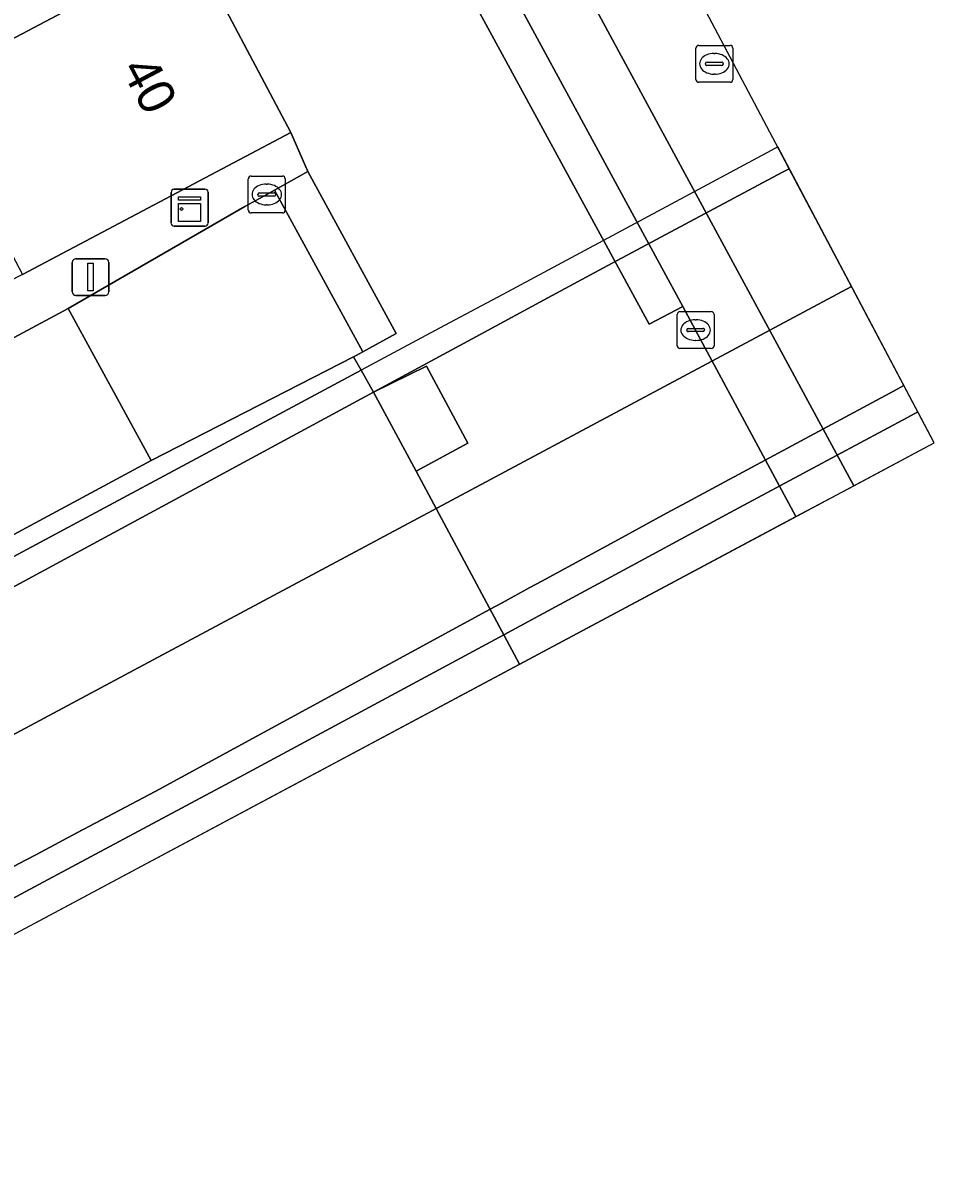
# Model space of a CAD drawing. Extents: x 158352 to 159489, y 383828 to 384603.
# Drawn here: x 159463.77 to 159488.51, y 384299.8 to 384330.84 of the extents above; entities that cross this region are included whole.
import ezdxf

# ---------------------------------------------------------------- set-up
doc = ezdxf.new("R2010")
doc.units = 0
for name, color, linetype in [('IMGEO_Berm_open', 7, 'Continuous'), ('IMGEO_Dek', 7, 'Continuous'), ('IMGEO_Kast', 7, 'Continuous'), ('IMGEO_Kolk', 7, 'Continuous'), ('IMGEO_Lichtmast', 7, 'Continuous'), ('IMGEO_Pand', 7, 'Continuous'), ('IMGEO_Pand_nummerreeks', 7, 'Continuous'), ('IMGEO_Parkeervlak_open', 7, 'Continuous'), ('IMGEO_Pijler', 7, 'Continuous'), ('IMGEO_Rijbaan_lokaal_gesloten', 7, 'Continuous'), ('IMGEO_Rijbaan_lokaal_open', 7, 'Continuous'), ('IMGEO_Rijbaan_regionaal_gesloten', 7, 'Continuous'), ('IMGEO_Rioolput', 7, 'Continuous'), ('IMGEO_Verkeerseiland_open', 7, 'Continuous'), ('IMGEO_Voetpad_gesloten', 7, 'Continuous'), ('IMGEO_Voetpad_open', 7, 'Continuous')]:
    doc.layers.add(name, color=color, linetype=linetype)

msp = doc.modelspace()

# ---------------------------------------------------------------- linework, layer by layer
at = {"layer": 'IMGEO_Berm_open'}
msp.add_lwpolyline([(159484.262, 384327.473), (159484.082, 384327.375), (159476.794, 384323.468), (159475.214, 384322.621), (159472.953, 384321.409), (159434.883, 384301.001), (159424.678, 384295.53), (159423.126, 384294.698), (159416.774, 384291.344), (159416.872, 384291.158), (159417.175, 384290.58), (159423.542, 384293.995), (159425.774, 384295.208), (159441.839, 384303.937), (159461.802, 384314.609), (159473.288, 384320.816), (159476.178, 384322.378), (159478.022, 384323.374), (159479.768, 384324.318), (159484.392, 384326.786), (159484.574, 384326.883)], close=True, dxfattribs=at)
msp.add_lwpolyline([(159456.708, 384303.436), (159464.196, 384307.446), (159465.606, 384308.202), (159469.763, 384310.428), (159476.822, 384314.231), (159478.226, 384314.988), (159480.313, 384316.113), (159482.18, 384317.119), (159483.089, 384317.608), (159485.215, 384318.754), (159487.785, 384320.132), (159488.064, 384320.282), (159487.687, 384320.994), (159487.425, 384320.853), (159482.709, 384318.316), (159481.805, 384317.83), (159481.24, 384317.526), (159479.935, 384316.816), (159477.853, 384315.684), (159477.531, 384315.508), (159476.775, 384315.097), (159476.45, 384314.921), (159467.356, 384309.974), (159465.253, 384308.859), (159464.86, 384308.651), (159464.136, 384308.267), (159463.84, 384308.111), (159452.499, 384302.101)], dxfattribs=at)
at = {"layer": 'IMGEO_Dek'}
msp.add_lwpolyline([(159488.508, 384319.441), (159484.262, 384327.473), (159484.082, 384327.375), (159476.794, 384323.468), (159475.214, 384322.621), (159472.953, 384321.409), (159434.883, 384301.001), (159424.678, 384295.53), (159423.126, 384294.698), (159416.774, 384291.344), (159416.872, 384291.158), (159417.175, 384290.58), (159418.97, 384287.157), (159420.065, 384285.069), (159420.202, 384284.814), (159420.58, 384284.11), (159420.978, 384283.376)], close=True, dxfattribs=at)
at = {"layer": 'IMGEO_Kast'}
for p, q in [((159467.793, 384325.399), (159467.793, 384326.24)), ((159467.793, 384326.24), (159467.793, 384325.399)), ((159467.868, 384326.324), (159468.709, 384326.324)), ((159468.709, 384326.324), (159467.868, 384326.324)), ((159468.793, 384326.249), (159468.793, 384325.408)), ((159468.793, 384325.408), (159468.793, 384326.249)), ((159468.718, 384325.324), (159467.877, 384325.324)), ((159467.877, 384325.324), (159468.718, 384325.324))]:
    msp.add_line(p, q, dxfattribs=at)
for points in [[(159467.988, 384326.114), (159468.588, 384326.114), (159468.588, 384326.029), (159467.988, 384326.029), (159467.988, 384326.114)], [(159467.988, 384325.939), (159468.588, 384325.939), (159468.588, 384325.45), (159467.988, 384325.45), (159467.988, 384325.939)]]:
    msp.add_lwpolyline(points, dxfattribs=at)
msp.add_circle((159468.072, 384325.788), 0.0377, dxfattribs=at)
for centre, start, end in [((159467.871, 384326.246), 92.4484, 184.2845), ((159467.871, 384326.246), 92.4484, 184.2845), ((159468.715, 384326.246), 2.4484, 94.2845), ((159468.715, 384326.246), 2.4484, 94.2845), ((159467.871, 384325.402), 182.4484, 274.2845), ((159467.871, 384325.402), 182.4484, 274.2845), ((159468.715, 384325.402), 272.4484, 4.2845), ((159468.715, 384325.402), 272.4484, 4.2845)]:
    msp.add_arc(centre, 0.0779, start, end, dxfattribs=at)
at = {"layer": 'IMGEO_Kolk'}
for p, q in [((159469.887, 384325.756), (159469.887, 384326.608)), ((159469.962, 384326.682), (159470.814, 384326.682)), ((159470.888, 384326.608), (159470.888, 384325.756)), ((159470.146, 384326.176), (159470.146, 384326.188)), ((159470.189, 384326.225), (159470.587, 384326.225)), ((159470.375, 384326.462), (159470.4, 384326.462)), ((159470.63, 384326.188), (159470.63, 384326.176)), ((159470.584, 384326.139), (159470.186, 384326.139)), ((159470.398, 384325.902), (159470.373, 384325.902)), ((159470.814, 384325.682), (159469.962, 384325.682)), ((159481.531, 384322.075), (159481.531, 384322.927)), ((159481.606, 384323.001), (159482.458, 384323.001)), ((159482.019, 384322.781), (159482.044, 384322.781)), ((159482.532, 384322.927), (159482.532, 384322.075)), ((159481.79, 384322.495), (159481.79, 384322.507)), ((159481.833, 384322.544), (159482.231, 384322.544)), ((159482.274, 384322.507), (159482.274, 384322.495)), ((159482.228, 384322.458), (159481.83, 384322.458)), ((159482.042, 384322.221), (159482.017, 384322.221)), ((159482.458, 384322.001), (159481.606, 384322.001))]:
    msp.add_line(p, q, dxfattribs=at)
for points in [[(159469.887, 384325.756), (159469.887, 384326.608)], [(159469.962, 384326.682), (159470.814, 384326.682)], [(159470.888, 384326.608), (159470.888, 384325.756)], [(159470.814, 384325.682), (159469.962, 384325.682)], [(159481.531, 384322.075), (159481.531, 384322.927)], [(159481.606, 384323.001), (159482.458, 384323.001)], [(159482.532, 384322.927), (159482.532, 384322.075)], [(159482.458, 384322.001), (159481.606, 384322.001)]]:
    msp.add_lwpolyline(points, dxfattribs=at)
for centre, radius, start, end in [((159469.964, 384326.606), 0.0765, 91.552, 178.448), ((159469.964, 384326.606), 0.0765, 91.552, 178.448), ((159470.812, 384326.606), 0.0765, 1.552, 88.448), ((159470.812, 384326.606), 0.0765, 1.552, 88.448), ((159470.186, 384326.185), 0.0403, 85.8775, 175.7526), ((159470.591, 384326.187), 0.0386, 1.7309, 96.639), ((159470.183, 384326.175), 0.0366, 178.938, 274.7102), ((159470.587, 384326.182), 0.043, 264.8664, 352.4533), ((159469.964, 384325.758), 0.0765, 181.552, 268.448), ((159469.964, 384325.758), 0.0765, 181.552, 268.448), ((159470.812, 384325.758), 0.0765, 271.552, 358.448), ((159470.812, 384325.758), 0.0765, 271.552, 358.448), ((159481.608, 384322.925), 0.0765, 91.552, 178.448), ((159481.608, 384322.925), 0.0765, 91.552, 178.448), ((159482.456, 384322.925), 0.0765, 1.552, 88.448), ((159482.456, 384322.925), 0.0765, 1.552, 88.448), ((159481.83, 384322.504), 0.0403, 85.8775, 175.7526), ((159481.827, 384322.494), 0.0366, 178.938, 274.7102), ((159482.231, 384322.501), 0.043, 264.8664, 352.4533), ((159482.235, 384322.506), 0.0386, 1.7309, 96.639), ((159481.608, 384322.077), 0.0765, 181.552, 268.448), ((159481.608, 384322.077), 0.0765, 181.552, 268.448), ((159482.456, 384322.077), 0.0765, 271.552, 358.448), ((159482.456, 384322.077), 0.0765, 271.552, 358.448)]:
    msp.add_arc(centre, radius, start, end, dxfattribs=at)
for centre, major_axis, ratio, start_param, end_param in [((159470.374, 384326.182), (-0.387, 0.002), 0.722429, 4.712389, 7.853982), ((159470.399, 384326.182), (-0.39, 0.002), 0.717154, 1.570796, 4.712389), ((159482.018, 384322.501), (-0.387, 0.002), 0.722429, 4.712389, 7.853982), ((159482.043, 384322.501), (-0.39, 0.002), 0.717154, 1.570796, 4.712389)]:
    msp.add_ellipse(centre, major_axis=major_axis, ratio=ratio, start_param=start_param, end_param=end_param, dxfattribs=at)
at = {"layer": 'IMGEO_Lichtmast'}
for p, q in [((159465.108, 384323.538), (159465.108, 384324.338)), ((159465.108, 384324.338), (159465.108, 384323.538)), ((159465.208, 384324.438), (159465.998, 384324.438)), ((159465.998, 384324.438), (159465.208, 384324.438)), ((159466.098, 384324.338), (159466.098, 384323.538)), ((159466.098, 384323.538), (159466.098, 384324.338)), ((159465.998, 384323.438), (159465.208, 384323.438)), ((159465.208, 384323.438), (159465.998, 384323.438))]:
    msp.add_line(p, q, dxfattribs=at)
msp.add_lwpolyline([(159465.528, 384324.313), (159465.678, 384324.313), (159465.678, 384323.563), (159465.528, 384323.563), (159465.528, 384324.313)], dxfattribs=at)
for centre, start, end in [((159465.208, 384324.338), 90, 180), ((159465.208, 384324.338), 90, 180), ((159465.998, 384324.338), 0, 90), ((159465.998, 384324.338), 360, 90), ((159465.208, 384323.538), 180, 270), ((159465.208, 384323.538), 180, 270), ((159465.998, 384323.538), 270, 0), ((159465.998, 384323.538), 270, 0)]:
    msp.add_arc(centre, 0.1, start, end, dxfattribs=at)
at = {"layer": 'IMGEO_Pand'}
for points in [[(159458.416, 384334.155), (159459.602, 384331.912), (159455.761, 384329.882), (159456.258, 384328.943), (159457.228, 384327.108), (159468.336, 384332.982), (159467.706, 384334.173), (159465.685, 384337.997)], [(159457.228, 384327.108), (159458.595, 384324.522), (159462.417, 384326.543), (159463.756, 384324.009), (159471.043, 384327.861), (159468.336, 384332.982)]]:
    msp.add_lwpolyline(points, close=True, dxfattribs=at)
at = {"layer": 'IMGEO_Parkeervlak_open'}
msp.add_lwpolyline([(159440.564, 384293.836), (159451.883, 384299.881), (159451.558, 384300.483), (159451.455, 384300.675), (159451.091, 384301.349), (159450.731, 384302.016), (159449.597, 384304.117), (159447.95, 384307.167), (159449.349, 384307.9), (159450.986, 384304.886), (159452.149, 384302.745), (159452.499, 384302.101), (159452.866, 384301.425), (159452.979, 384301.216), (159453.295, 384300.635), (159477.247, 384313.427), (159474.44, 384318.67), (159473.288, 384320.816), (159472.953, 384321.409), (159425.701, 384296.078)], dxfattribs=at)
at = {"layer": 'IMGEO_Pijler'}
msp.add_lwpolyline([(159474.725, 384321.517), (159473.288, 384320.816), (159474.44, 384318.67), (159475.845, 384319.428)], close=True, dxfattribs=at)
at = {"layer": 'IMGEO_Rijbaan_lokaal_gesloten'}
for points in [[(159476.004, 384336.918), (159475.71, 384337.355), (159474.136, 384336.307), (159475.154, 384334.961), (159475.72, 384334.133), (159476.309, 384333.044), (159476.405, 384332.866), (159481.683, 384323.143), (159482.032, 384322.501), (159484.754, 384317.436)], [(159484.754, 384317.436), (159486.325, 384318.275), (159478.337, 384333.047), (159477.332, 384334.804)]]:
    msp.add_lwpolyline(points, dxfattribs=at)
at = {"layer": 'IMGEO_Rijbaan_lokaal_open'}
for points in [[(159488.508, 384319.441), (159475.542, 384343.968), (159476.086, 384342.806), (159476.486, 384341.892), (159476.84, 384340.958), (159477.495, 384339.126), (159477.766, 384338.328)], [(159477.332, 384334.804), (159478.337, 384333.047), (159486.325, 384318.275), (159488.508, 384319.441)]]:
    msp.add_lwpolyline(points, dxfattribs=at)
for points in [[(159470.596, 384326.3), (159470.388, 384326.182), (159469.791, 384325.852), (159464.996, 384323.084), (159467.245, 384318.956), (159472.747, 384321.773), (159472.818, 384321.809), (159472.992, 384321.909)], [(159464.996, 384323.084), (159462.287, 384321.636), (159460.308, 384320.611), (159462.566, 384316.442), (159467.245, 384318.956)]]:
    msp.add_lwpolyline(points, close=True, dxfattribs=at)
at = {"layer": 'IMGEO_Rijbaan_regionaal_gesloten'}
for points in [[(159486.263, 384323.687), (159484.574, 384326.883), (159484.392, 384326.786), (159479.768, 384324.318), (159478.022, 384323.374), (159476.178, 384322.378), (159473.288, 384320.816), (159461.802, 384314.609), (159441.839, 384303.937), (159425.774, 384295.208), (159423.542, 384293.995), (159417.175, 384290.58), (159418.736, 384287.603), (159434.988, 384296.253), (159466.777, 384313.264), (159484.568, 384322.779)], [(159488.508, 384319.441), (159488.064, 384320.282), (159487.785, 384320.132), (159485.215, 384318.754), (159483.089, 384317.608), (159482.18, 384317.119), (159480.313, 384316.113), (159478.226, 384314.988), (159476.822, 384314.231), (159469.763, 384310.428), (159465.606, 384308.202), (159464.196, 384307.446), (159456.708, 384303.436), (159452.866, 384301.425), (159452.411, 384301.187), (159451.455, 384300.675), (159440.143, 384294.618), (159438.732, 384293.863), (159433.877, 384291.263), (159429.745, 384289.04), (159426.943, 384287.533), (159420.58, 384284.11), (159420.978, 384283.376)]]:
    msp.add_lwpolyline(points, close=True, dxfattribs=at)
msp.add_lwpolyline([(159452.499, 384302.101), (159463.84, 384308.111), (159464.136, 384308.267), (159464.86, 384308.651), (159465.253, 384308.859), (159467.356, 384309.974), (159476.45, 384314.921), (159476.775, 384315.097), (159477.531, 384315.508), (159477.853, 384315.684), (159479.935, 384316.816), (159481.24, 384317.526), (159481.805, 384317.83), (159482.709, 384318.316), (159487.425, 384320.853), (159487.687, 384320.994), (159486.263, 384323.687), (159484.568, 384322.779), (159466.777, 384313.264), (159434.988, 384296.253)], dxfattribs=at)
at = {"layer": 'IMGEO_Rioolput'}
for p, q in [((159482.116, 384330.229), (159482.968, 384330.229)), ((159482.041, 384329.303), (159482.041, 384330.155)), ((159482.529, 384330.009), (159482.554, 384330.009)), ((159483.042, 384330.155), (159483.042, 384329.303)), ((159482.3, 384329.723), (159482.3, 384329.735)), ((159482.738, 384329.686), (159482.34, 384329.686)), ((159482.343, 384329.772), (159482.741, 384329.772)), ((159482.784, 384329.735), (159482.784, 384329.723)), ((159482.552, 384329.449), (159482.527, 384329.449)), ((159482.968, 384329.229), (159482.116, 384329.229))]:
    msp.add_line(p, q, dxfattribs=at)
for points in [[(159482.116, 384330.229), (159482.968, 384330.229)], [(159482.041, 384329.303), (159482.041, 384330.155)], [(159483.042, 384330.155), (159483.042, 384329.303)], [(159482.968, 384329.229), (159482.116, 384329.229)]]:
    msp.add_lwpolyline(points, dxfattribs=at)
for centre, radius, start, end in [((159482.118, 384330.153), 0.0765, 91.552, 178.448), ((159482.118, 384330.153), 0.0765, 91.552, 178.448), ((159482.966, 384330.153), 0.0765, 1.552, 88.448), ((159482.966, 384330.153), 0.0765, 1.552, 88.448), ((159482.34, 384329.732), 0.0403, 85.8775, 175.7526), ((159482.337, 384329.722), 0.0366, 178.938, 274.7102), ((159482.741, 384329.729), 0.043, 264.8664, 352.4533), ((159482.745, 384329.734), 0.0386, 1.7309, 96.639), ((159482.118, 384329.305), 0.0765, 181.552, 268.448), ((159482.118, 384329.305), 0.0765, 181.552, 268.448), ((159482.966, 384329.305), 0.0765, 271.552, 358.448), ((159482.966, 384329.305), 0.0765, 271.552, 358.448)]:
    msp.add_arc(centre, radius, start, end, dxfattribs=at)
for centre, major_axis, ratio, start_param, end_param in [((159482.528, 384329.729), (-0.387, 0.002), 0.722429, 4.712389, 7.853982), ((159482.553, 384329.729), (-0.39, 0.002), 0.717154, 1.570796, 4.712389)]:
    msp.add_ellipse(centre, major_axis=major_axis, ratio=ratio, start_param=start_param, end_param=end_param, dxfattribs=at)
at = {"layer": 'IMGEO_Verkeerseiland_open'}
msp.add_lwpolyline([(159472.953, 384321.409), (159472.747, 384321.773), (159467.245, 384318.956), (159462.566, 384316.442), (159425.455, 384296.537), (159425.701, 384296.078)], close=True, dxfattribs=at)
at = {"layer": 'IMGEO_Voetpad_gesloten'}
for points in [[(159476.405, 384332.866), (159475.506, 384332.341), (159480.77, 384322.664), (159481.683, 384323.143)], [(159470.596, 384326.3), (159472.992, 384321.909), (159473.898, 384322.407), (159471.499, 384326.805)]]:
    msp.add_lwpolyline(points, close=True, dxfattribs=at)
at = {"layer": 'IMGEO_Voetpad_open'}
for points in [[(159484.754, 384317.436), (159482.032, 384322.501), (159481.683, 384323.143), (159480.77, 384322.664), (159475.506, 384332.341), (159476.405, 384332.866), (159476.309, 384333.044), (159475.72, 384334.133), (159475.154, 384334.961), (159474.136, 384336.307), (159473.337, 384337.363), (159470.9, 384340.519)], [(159469.818, 384335.146), (159467.706, 384334.173), (159468.336, 384332.982), (159471.043, 384327.861), (159471.499, 384326.805), (159473.898, 384322.407), (159472.992, 384321.909), (159472.818, 384321.809), (159472.747, 384321.773), (159472.953, 384321.409), (159473.288, 384320.816), (159474.725, 384321.517), (159475.845, 384319.428), (159474.44, 384318.67), (159477.247, 384313.427), (159484.754, 384317.436)], [(159460.308, 384320.611), (159462.287, 384321.636), (159464.996, 384323.084), (159469.791, 384325.852), (159470.388, 384326.182), (159470.596, 384326.3), (159471.499, 384326.805), (159471.043, 384327.861), (159463.756, 384324.009), (159459.3, 384321.741), (159448.148, 384316.064), (159446.864, 384315.41), (159441.615, 384312.678), (159436.569, 384310.052), (159431.522, 384307.425), (159426.461, 384304.791), (159426.67, 384302.521)]]:
    msp.add_lwpolyline(points, dxfattribs=at)

# ---------------------------------------------------------------- texts
at = {"layer": 'IMGEO_Pand_nummerreeks'}
msp.add_text('40', height=1, rotation=297.8613, dxfattribs=at).set_placement((159466.419, 384329.59))

doc.saveas('drawing.dxf')
